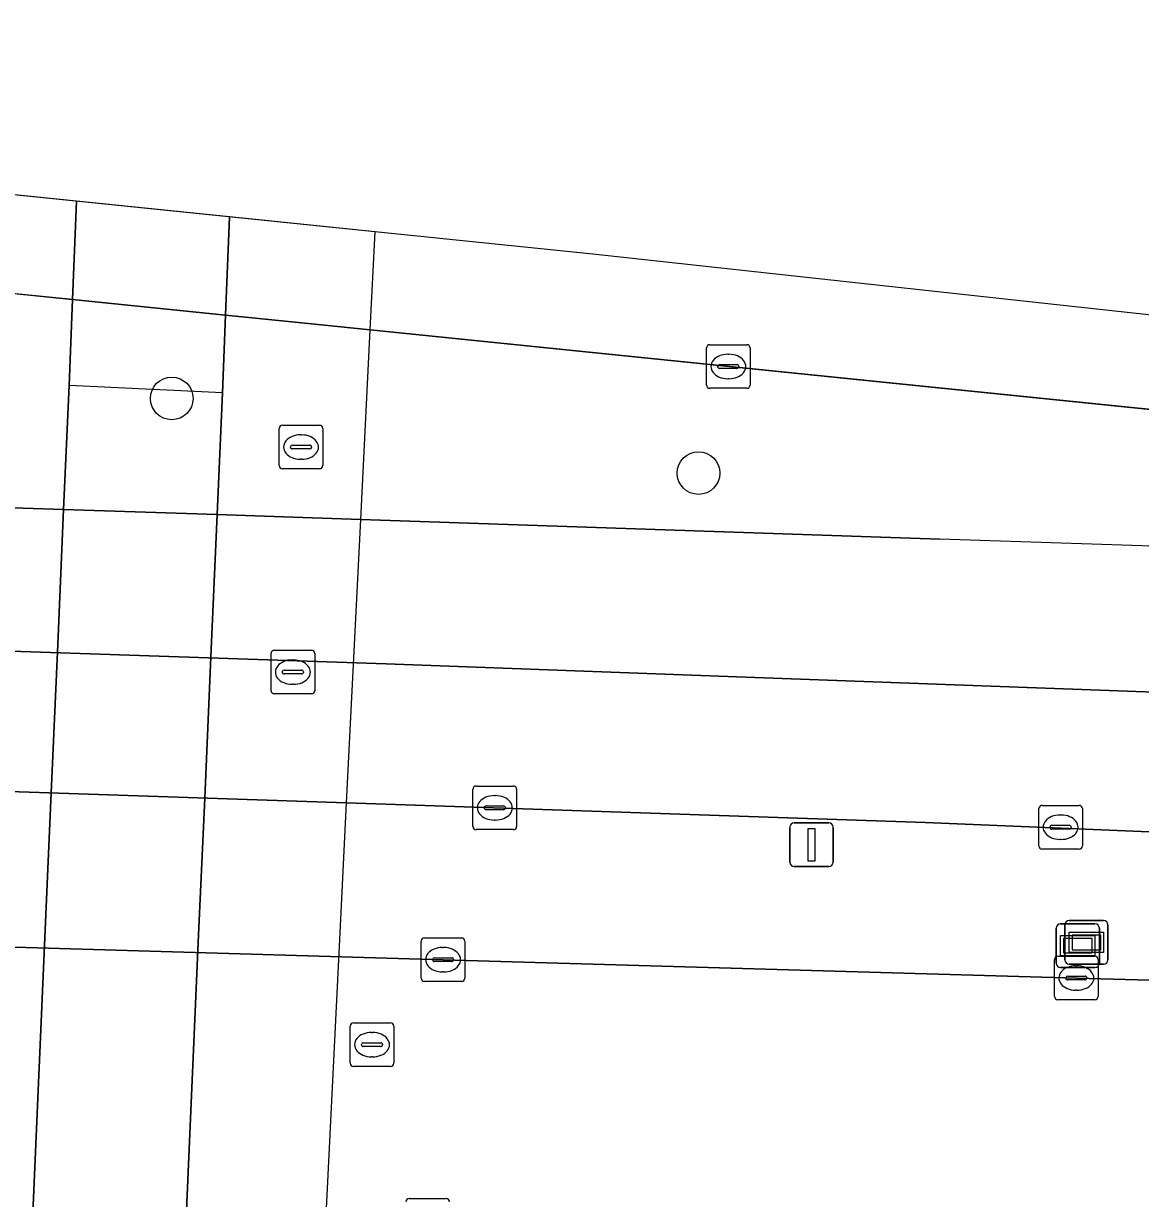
# Model space of a CAD drawing. Extents: x 161477 to 163040, y 383680 to 384871.
# Drawn here: x 162187.87 to 162213.47, y 384814.24 to 384841.19 of the extents above; entities that cross this region are included whole.
import ezdxf

# ---------------------------------------------------------------- set-up
doc = ezdxf.new("R2010")
doc.units = 0
for name, color, linetype in [('IMGEO_Berm_groen', 7, 'Continuous'), ('IMGEO_Boom', 7, 'Continuous'), ('IMGEO_Fietspad_gesloten', 7, 'Continuous'), ('IMGEO_Kolk', 7, 'Continuous'), ('IMGEO_Lichtmast', 7, 'Continuous'), ('IMGEO_Lijnafwatering', 7, 'Continuous'), ('IMGEO_Rijbaan_lokaal_open', 7, 'Continuous'), ('IMGEO_Rijbaan_regionaal_gesloten', 7, 'Continuous'), ('IMGEO_Rioolput', 7, 'Continuous'), ('IMGEO_Tunneldeel', 7, 'Continuous'), ('IMGEO_Verklikker', 7, 'Continuous'), ('IMGEO_Voetpad_open', 7, 'Continuous')]:
    doc.layers.add(name, color=color, linetype=linetype)

msp = doc.modelspace()

# ---------------------------------------------------------------- linework, layer by layer
at = {"layer": 'IMGEO_Berm_groen'}
for points in [[(162195.813, 384834.16), (162194.02, 384834.343), (162192.501, 384834.498), (162188.99, 384834.857), (162187.144, 384835.045), (162185.605, 384835.202), (162160.086, 384837.805)], [(162238.579, 384828.117), (162239.586, 384828.061), (162239.646, 384829.689), (162195.813, 384834.16)], [(162164.08, 384830.835), (162178.256, 384830.389), (162185.355, 384830.156), (162186.925, 384830.104), (162188.787, 384830.042), (162192.306, 384829.925), (162193.829, 384829.874), (162195.597, 384829.814), (162208.873, 384829.36)], [(162243.803, 384821.264), (162233.677, 384821.817), (162208.539, 384822.866), (162195.274, 384823.312), (162185.034, 384823.661), (162169.584, 384824.142), (162147.984, 384824.687), (162104.021, 384825.581)], [(162103.901, 384821.344), (162112.876, 384821.126), (162116.113, 384821.359), (162121.584, 384821.734), (162128.293, 384821.719), (162129.491, 384821.667), (162148.957, 384821.124), (162151.202, 384821.044), (162170.498, 384820.486), (162182.996, 384820.139), (162197.486, 384819.716), (162212.004, 384819.296), (162226.278, 384818.901), (162229.283, 384818.819), (162232.519, 384818.731)]]:
    msp.add_lwpolyline(points, dxfattribs=at)
msp.add_arc((162160.063, 383307.286), 1522.857, 87.044622, 88.163273, dxfattribs=at)
at = {"layer": 'IMGEO_Boom'}
for centre in [(162191.264, 384832.59), (162203.342, 384830.877)]:
    msp.add_circle(centre, 0.489, dxfattribs=at)
at = {"layer": 'IMGEO_Fietspad_gesloten'}
msp.add_lwpolyline([(162189.08, 384837.113), (162188.99, 384834.857), (162188.911, 384832.887), (162188.787, 384830.042), (162188.652, 384826.944), (162188.503, 384823.542), (162188.366, 384820.401), (162188.089, 384814.077), (162187.959, 384810.861), (162187.947, 384810.548), (162187.895, 384809.264), (162191.414, 384809.149), (162191.466, 384810.463), (162191.478, 384810.777), (162191.604, 384813.962), (162191.882, 384820.287), (162192.02, 384823.42), (162192.17, 384826.836), (162192.306, 384829.925), (162192.429, 384832.719), (162192.501, 384834.498), (162192.592, 384836.753)], close=True, dxfattribs=at)
at = {"layer": 'IMGEO_Kolk'}
for p, q in [((162203.525, 384832.895), (162203.525, 384833.747)), ((162203.6, 384833.821), (162204.452, 384833.821)), ((162204.526, 384833.747), (162204.526, 384832.895)), ((162204.013, 384833.601), (162204.038, 384833.601)), ((162203.784, 384833.315), (162203.784, 384833.327)), ((162204.222, 384833.278), (162203.824, 384833.278)), ((162203.827, 384833.364), (162204.225, 384833.364)), ((162204.268, 384833.327), (162204.268, 384833.315)), ((162204.036, 384833.041), (162204.011, 384833.041)), ((162204.452, 384832.821), (162203.6, 384832.821)), ((162198.246, 384823.699), (162199.098, 384823.699)), ((162198.171, 384822.773), (162198.171, 384823.625)), ((162198.659, 384823.479), (162198.684, 384823.479)), ((162199.172, 384823.625), (162199.172, 384822.773)), ((162198.43, 384823.193), (162198.43, 384823.205)), ((162198.868, 384823.156), (162198.47, 384823.156)), ((162198.473, 384823.242), (162198.871, 384823.242)), ((162198.914, 384823.205), (162198.914, 384823.193)), ((162211.142, 384822.329), (162211.142, 384823.181)), ((162211.217, 384823.255), (162212.069, 384823.255)), ((162212.143, 384823.181), (162212.143, 384822.329)), ((162198.682, 384822.919), (162198.657, 384822.919)), ((162211.63, 384823.035), (162211.655, 384823.035)), ((162199.098, 384822.699), (162198.246, 384822.699)), ((162211.401, 384822.749), (162211.401, 384822.761)), ((162211.839, 384822.712), (162211.441, 384822.712)), ((162211.444, 384822.798), (162211.842, 384822.798)), ((162211.885, 384822.761), (162211.885, 384822.749)), ((162211.653, 384822.475), (162211.628, 384822.475)), ((162212.069, 384822.255), (162211.217, 384822.255)), ((162197.06, 384820.216), (162197.912, 384820.216)), ((162196.985, 384819.29), (162196.985, 384820.142)), ((162197.473, 384819.996), (162197.498, 384819.996)), ((162197.986, 384820.142), (162197.986, 384819.29)), ((162197.244, 384819.71), (162197.244, 384819.722)), ((162197.682, 384819.673), (162197.284, 384819.673)), ((162197.287, 384819.759), (162197.685, 384819.759)), ((162197.728, 384819.722), (162197.728, 384819.71)), ((162211.503, 384818.87), (162211.503, 384819.722)), ((162211.578, 384819.796), (162212.43, 384819.796)), ((162212.504, 384819.722), (162212.504, 384818.87)), ((162197.496, 384819.436), (162197.471, 384819.436)), ((162211.991, 384819.576), (162212.016, 384819.576)), ((162197.912, 384819.216), (162197.06, 384819.216)), ((162211.762, 384819.29), (162211.762, 384819.302)), ((162212.2, 384819.253), (162211.802, 384819.253)), ((162211.805, 384819.339), (162212.203, 384819.339)), ((162212.246, 384819.302), (162212.246, 384819.29)), ((162212.014, 384819.016), (162211.989, 384819.016)), ((162212.43, 384818.796), (162211.578, 384818.796)), ((162196.705, 384814.239), (162197.557, 384814.239))]:
    msp.add_line(p, q, dxfattribs=at)
for points in [[(162203.525, 384832.895), (162203.525, 384833.747)], [(162203.6, 384833.821), (162204.452, 384833.821)], [(162204.526, 384833.747), (162204.526, 384832.895)], [(162204.452, 384832.821), (162203.6, 384832.821)], [(162198.246, 384823.699), (162199.098, 384823.699)], [(162198.171, 384822.773), (162198.171, 384823.625)], [(162199.172, 384823.625), (162199.172, 384822.773)], [(162211.142, 384822.329), (162211.142, 384823.181)], [(162211.217, 384823.255), (162212.069, 384823.255)], [(162212.143, 384823.181), (162212.143, 384822.329)], [(162199.098, 384822.699), (162198.246, 384822.699)], [(162212.069, 384822.255), (162211.217, 384822.255)], [(162197.06, 384820.216), (162197.912, 384820.216)], [(162196.985, 384819.29), (162196.985, 384820.142)], [(162197.986, 384820.142), (162197.986, 384819.29)], [(162211.503, 384818.87), (162211.503, 384819.722)], [(162211.578, 384819.796), (162212.43, 384819.796)], [(162212.504, 384819.722), (162212.504, 384818.87)], [(162197.912, 384819.216), (162197.06, 384819.216)], [(162212.43, 384818.796), (162211.578, 384818.796)], [(162196.705, 384814.239), (162197.557, 384814.239)]]:
    msp.add_lwpolyline(points, dxfattribs=at)
for centre, radius, start, end in [((162203.602, 384833.745), 0.0765, 91.552, 178.448), ((162203.602, 384833.745), 0.0765, 91.552, 178.448), ((162204.45, 384833.745), 0.0765, 1.552, 88.448), ((162204.45, 384833.745), 0.0765, 1.552, 88.448), ((162203.824, 384833.324), 0.0403, 85.8775, 175.7526), ((162203.821, 384833.314), 0.0366, 178.938, 274.7102), ((162204.225, 384833.321), 0.043, 264.8664, 352.4533), ((162204.229, 384833.326), 0.0386, 1.7309, 96.639), ((162203.602, 384832.897), 0.0765, 181.552, 268.448), ((162203.602, 384832.897), 0.0765, 181.552, 268.448), ((162204.45, 384832.897), 0.0765, 271.552, 358.448), ((162204.45, 384832.897), 0.0765, 271.552, 358.448), ((162198.248, 384823.623), 0.0765, 91.552, 178.448), ((162198.248, 384823.623), 0.0765, 91.552, 178.448), ((162199.096, 384823.623), 0.0765, 1.552, 88.448), ((162199.096, 384823.623), 0.0765, 1.552, 88.448), ((162198.47, 384823.202), 0.0403, 85.8775, 175.7526), ((162198.467, 384823.192), 0.0366, 178.938, 274.7102), ((162198.871, 384823.199), 0.043, 264.8664, 352.4533), ((162198.875, 384823.204), 0.0386, 1.7309, 96.639), ((162211.219, 384823.179), 0.0765, 91.552, 178.448), ((162211.219, 384823.179), 0.0765, 91.552, 178.448), ((162212.067, 384823.179), 0.0765, 1.552, 88.448), ((162212.067, 384823.179), 0.0765, 1.552, 88.448), ((162198.248, 384822.775), 0.0765, 181.552, 268.448), ((162198.248, 384822.775), 0.0765, 181.552, 268.448), ((162199.096, 384822.775), 0.0765, 271.552, 358.448), ((162199.096, 384822.775), 0.0765, 271.552, 358.448), ((162211.441, 384822.758), 0.0403, 85.8775, 175.7526), ((162211.438, 384822.748), 0.0366, 178.938, 274.7102), ((162211.842, 384822.755), 0.043, 264.8664, 352.4533), ((162211.846, 384822.76), 0.0386, 1.7309, 96.639), ((162211.219, 384822.331), 0.0765, 181.552, 268.448), ((162211.219, 384822.331), 0.0765, 181.552, 268.448), ((162212.067, 384822.331), 0.0765, 271.552, 358.448), ((162212.067, 384822.331), 0.0765, 271.552, 358.448), ((162197.062, 384820.14), 0.0765, 91.552, 178.448), ((162197.062, 384820.14), 0.0765, 91.552, 178.448), ((162197.91, 384820.14), 0.0765, 1.552, 88.448), ((162197.91, 384820.14), 0.0765, 1.552, 88.448), ((162197.284, 384819.719), 0.0403, 85.8775, 175.7526), ((162197.281, 384819.709), 0.0366, 178.938, 274.7102), ((162197.685, 384819.716), 0.043, 264.8664, 352.4533), ((162197.689, 384819.721), 0.0386, 1.7309, 96.639), ((162211.58, 384819.72), 0.0765, 91.552, 178.448), ((162211.58, 384819.72), 0.0765, 91.552, 178.448), ((162212.428, 384819.72), 0.0765, 1.552, 88.448), ((162212.428, 384819.72), 0.0765, 1.552, 88.448), ((162197.062, 384819.292), 0.0765, 181.552, 268.448), ((162197.062, 384819.292), 0.0765, 181.552, 268.448), ((162197.91, 384819.292), 0.0765, 271.552, 358.448), ((162197.91, 384819.292), 0.0765, 271.552, 358.448), ((162211.802, 384819.299), 0.0403, 85.8775, 175.7526), ((162211.799, 384819.289), 0.0366, 178.938, 274.7102), ((162212.203, 384819.296), 0.043, 264.8664, 352.4533), ((162212.207, 384819.301), 0.0386, 1.7309, 96.639), ((162211.58, 384818.872), 0.0765, 181.552, 268.448), ((162211.58, 384818.872), 0.0765, 181.552, 268.448), ((162212.428, 384818.872), 0.0765, 271.552, 358.448), ((162212.428, 384818.872), 0.0765, 271.552, 358.448), ((162196.707, 384814.163), 0.0765, 91.552, 178.448), ((162196.707, 384814.163), 0.0765, 91.552, 178.448), ((162197.555, 384814.163), 0.0765, 1.552, 88.448), ((162197.555, 384814.163), 0.0765, 1.552, 88.448)]:
    msp.add_arc(centre, radius, start, end, dxfattribs=at)
for centre, major_axis, ratio, start_param, end_param in [((162204.012, 384833.321), (-0.387, 0.002), 0.722429, 4.712389, 7.853982), ((162204.037, 384833.321), (-0.39, 0.002), 0.717154, 1.570796, 4.712389), ((162198.658, 384823.199), (-0.387, 0.002), 0.722429, 4.712389, 7.853982), ((162198.683, 384823.199), (-0.39, 0.002), 0.717154, 1.570796, 4.712389), ((162211.629, 384822.755), (-0.387, 0.002), 0.722429, 4.712389, 7.853982), ((162211.654, 384822.755), (-0.39, 0.002), 0.717154, 1.570796, 4.712389), ((162197.472, 384819.716), (-0.387, 0.002), 0.722429, 4.712389, 7.853982), ((162197.497, 384819.716), (-0.39, 0.002), 0.717154, 1.570796, 4.712389), ((162211.99, 384819.296), (-0.387, 0.002), 0.722429, 4.712389, 7.853982), ((162212.015, 384819.296), (-0.39, 0.002), 0.717154, 1.570796, 4.712389)]:
    msp.add_ellipse(centre, major_axis=major_axis, ratio=ratio, start_param=start_param, end_param=end_param, dxfattribs=at)
at = {"layer": 'IMGEO_Lichtmast'}
for p, q in [((162205.437, 384821.952), (162205.437, 384822.752)), ((162205.437, 384822.752), (162205.437, 384821.952)), ((162205.537, 384822.852), (162206.327, 384822.852)), ((162206.327, 384822.852), (162205.537, 384822.852)), ((162206.427, 384822.752), (162206.427, 384821.952)), ((162206.427, 384821.952), (162206.427, 384822.752)), ((162206.327, 384821.852), (162205.537, 384821.852)), ((162205.537, 384821.852), (162206.327, 384821.852))]:
    msp.add_line(p, q, dxfattribs=at)
msp.add_lwpolyline([(162205.857, 384822.727), (162206.007, 384822.727), (162206.007, 384821.977), (162205.857, 384821.977), (162205.857, 384822.727)], dxfattribs=at)
for centre, start, end in [((162205.537, 384822.752), 90, 180), ((162205.537, 384822.752), 90, 180), ((162206.327, 384822.752), 0, 90), ((162206.327, 384822.752), 360, 90), ((162205.537, 384821.952), 180, 270), ((162205.537, 384821.952), 180, 270), ((162206.327, 384821.952), 270, 0), ((162206.327, 384821.952), 270, 0)]:
    msp.add_arc(centre, 0.1, start, end, dxfattribs=at)
at = {"layer": 'IMGEO_Lijnafwatering'}
msp.add_lwpolyline([(162192.429, 384832.719), (162188.911, 384832.887)], dxfattribs=at)
at = {"layer": 'IMGEO_Rijbaan_lokaal_open'}
msp.add_lwpolyline([(162232.519, 384818.731), (162229.283, 384818.819), (162226.278, 384818.901), (162212.004, 384819.296), (162197.486, 384819.716), (162182.996, 384820.139)], dxfattribs=at)
at = {"layer": 'IMGEO_Rijbaan_regionaal_gesloten'}
for points in [[(162399.667, 384798.916), (162372.87, 384808.275), (162293.884, 384825.735), (162200.922, 384835.899), (162108.003, 384845.421), (161989.003, 384857.616), (161914.995, 384864.529), (161827.989, 384868.136), (161827.467, 384866.551), (161838.245, 384866.117), (161884.86, 384864.196), (161903.184, 384863.21), (161912.433, 384862.623), (161929.035, 384861.367)], [(161946.179, 384859.699), (162000, 384854.182), (162096.453, 384844.388), (162096.568, 384844.375), (162104.672, 384843.458), (162113.29, 384842.579), (162116.254, 384842.276), (162117.467, 384842.152), (162120.206, 384841.873), (162128.164, 384841.061), (162160.086, 384837.805), (162185.605, 384835.202), (162187.144, 384835.045), (162188.99, 384834.857), (162192.501, 384834.498), (162194.02, 384834.343), (162195.813, 384834.16), (162239.646, 384829.689), (162268.463, 384826.749)], [(162208.873, 384829.36), (162195.597, 384829.814), (162193.829, 384829.874), (162192.306, 384829.925), (162188.787, 384830.042), (162186.925, 384830.104)], [(162387.554, 384793.694), (162394.675, 384791.345), (162396.506, 384794.123), (162393.008, 384795.35), (162381.099, 384799.126), (162369.528, 384802.665), (162356.896, 384806.095), (162344.68, 384809.194), (162332.85, 384811.806), (162321.122, 384814.26), (162309.268, 384816.486), (162297.465, 384818.543), (162285.572, 384820.332), (162277.619, 384821.363), (162265.687, 384822.704), (162253.754, 384823.789), (162245.739, 384824.383), (162233.393, 384825.048), (162216.71, 384825.748), (162204.219, 384826.204), (162196.18, 384826.503), (162187.355, 384826.802)], [(162187.355, 384826.802), (162196.18, 384826.503), (162204.219, 384826.204), (162216.71, 384825.748), (162233.393, 384825.048), (162245.739, 384824.383), (162253.754, 384823.789), (162265.687, 384822.704), (162277.619, 384821.363), (162285.572, 384820.332), (162297.465, 384818.543), (162309.268, 384816.486), (162321.122, 384814.26), (162332.85, 384811.806), (162344.68, 384809.194), (162356.896, 384806.095), (162369.528, 384802.665), (162381.099, 384799.126), (162393.008, 384795.35), (162396.506, 384794.123), (162398.409, 384797.009)], [(162072.006, 384825.854), (162084.038, 384825.853), (162095.987, 384825.744), (162101.162, 384825.639), (162104.021, 384825.581), (162147.984, 384824.687), (162169.584, 384824.142), (162185.034, 384823.661), (162195.274, 384823.312), (162208.539, 384822.866), (162233.677, 384821.817), (162243.803, 384821.264)]]:
    msp.add_lwpolyline(points, dxfattribs=at)
msp.add_arc((162160.063, 383307.286), 1522.857, 87.044622, 88.163273, dxfattribs=at)
at = {"layer": 'IMGEO_Rioolput'}
for p, q in [((162193.728, 384831.047), (162193.728, 384831.899)), ((162193.803, 384831.973), (162194.655, 384831.973)), ((162194.729, 384831.899), (162194.729, 384831.047)), ((162194.03, 384831.516), (162194.428, 384831.516)), ((162194.216, 384831.753), (162194.241, 384831.753)), ((162193.987, 384831.467), (162193.987, 384831.479)), ((162194.425, 384831.43), (162194.027, 384831.43)), ((162194.471, 384831.479), (162194.471, 384831.467)), ((162194.655, 384830.973), (162193.803, 384830.973)), ((162194.239, 384831.193), (162194.214, 384831.193)), ((162193.541, 384825.886), (162193.541, 384826.738)), ((162193.616, 384826.812), (162194.468, 384826.812)), ((162194.542, 384826.738), (162194.542, 384825.886)), ((162194.029, 384826.592), (162194.054, 384826.592)), ((162193.8, 384826.306), (162193.8, 384826.318)), ((162194.238, 384826.269), (162193.84, 384826.269)), ((162193.843, 384826.355), (162194.241, 384826.355)), ((162194.284, 384826.318), (162194.284, 384826.306)), ((162194.052, 384826.032), (162194.027, 384826.032)), ((162194.468, 384825.812), (162193.616, 384825.812)), ((162195.356, 384817.341), (162195.356, 384818.193)), ((162195.431, 384818.267), (162196.283, 384818.267)), ((162195.844, 384818.047), (162195.869, 384818.047)), ((162196.357, 384818.193), (162196.357, 384817.341)), ((162195.615, 384817.761), (162195.615, 384817.773)), ((162195.658, 384817.81), (162196.056, 384817.81)), ((162196.099, 384817.773), (162196.099, 384817.761)), ((162196.053, 384817.724), (162195.655, 384817.724)), ((162195.867, 384817.487), (162195.842, 384817.487)), ((162196.283, 384817.267), (162195.431, 384817.267))]:
    msp.add_line(p, q, dxfattribs=at)
for points in [[(162193.728, 384831.047), (162193.728, 384831.899)], [(162193.803, 384831.973), (162194.655, 384831.973)], [(162194.729, 384831.899), (162194.729, 384831.047)], [(162194.655, 384830.973), (162193.803, 384830.973)], [(162193.541, 384825.886), (162193.541, 384826.738)], [(162193.616, 384826.812), (162194.468, 384826.812)], [(162194.542, 384826.738), (162194.542, 384825.886)], [(162194.468, 384825.812), (162193.616, 384825.812)], [(162195.356, 384817.341), (162195.356, 384818.193)], [(162195.431, 384818.267), (162196.283, 384818.267)], [(162196.357, 384818.193), (162196.357, 384817.341)], [(162196.283, 384817.267), (162195.431, 384817.267)]]:
    msp.add_lwpolyline(points, dxfattribs=at)
for centre, radius, start, end in [((162193.805, 384831.897), 0.0765, 91.552, 178.448), ((162193.805, 384831.897), 0.0765, 91.552, 178.448), ((162194.653, 384831.897), 0.0765, 1.552, 88.448), ((162194.653, 384831.897), 0.0765, 1.552, 88.448), ((162194.027, 384831.476), 0.0403, 85.8775, 175.7526), ((162194.432, 384831.478), 0.0386, 1.7309, 96.639), ((162194.024, 384831.466), 0.0366, 178.938, 274.7102), ((162194.428, 384831.473), 0.043, 264.8664, 352.4533), ((162193.805, 384831.049), 0.0765, 181.552, 268.448), ((162193.805, 384831.049), 0.0765, 181.552, 268.448), ((162194.653, 384831.049), 0.0765, 271.552, 358.448), ((162194.653, 384831.049), 0.0765, 271.552, 358.448), ((162193.618, 384826.736), 0.0765, 91.552, 178.448), ((162193.618, 384826.736), 0.0765, 91.552, 178.448), ((162194.466, 384826.736), 0.0765, 1.552, 88.448), ((162194.466, 384826.736), 0.0765, 1.552, 88.448), ((162193.84, 384826.315), 0.0403, 85.8775, 175.7526), ((162193.837, 384826.305), 0.0366, 178.938, 274.7102), ((162194.241, 384826.312), 0.043, 264.8664, 352.4533), ((162194.245, 384826.317), 0.0386, 1.7309, 96.639), ((162193.618, 384825.888), 0.0765, 181.552, 268.448), ((162193.618, 384825.888), 0.0765, 181.552, 268.448), ((162194.466, 384825.888), 0.0765, 271.552, 358.448), ((162194.466, 384825.888), 0.0765, 271.552, 358.448), ((162195.433, 384818.191), 0.0765, 91.552, 178.448), ((162195.433, 384818.191), 0.0765, 91.552, 178.448), ((162196.281, 384818.191), 0.0765, 1.552, 88.448), ((162196.281, 384818.191), 0.0765, 1.552, 88.448), ((162195.655, 384817.77), 0.0403, 85.8775, 175.7526), ((162195.652, 384817.76), 0.0366, 178.938, 274.7102), ((162196.056, 384817.767), 0.043, 264.8664, 352.4533), ((162196.06, 384817.772), 0.0386, 1.7309, 96.639), ((162195.433, 384817.343), 0.0765, 181.552, 268.448), ((162195.433, 384817.343), 0.0765, 181.552, 268.448), ((162196.281, 384817.343), 0.0765, 271.552, 358.448), ((162196.281, 384817.343), 0.0765, 271.552, 358.448)]:
    msp.add_arc(centre, radius, start, end, dxfattribs=at)
for centre, major_axis, ratio, start_param, end_param in [((162194.215, 384831.473), (-0.387, 0.002), 0.722429, 4.712389, 7.853982), ((162194.24, 384831.473), (-0.39, 0.002), 0.717154, 1.570796, 4.712389), ((162194.028, 384826.312), (-0.387, 0.002), 0.722429, 4.712389, 7.853982), ((162194.053, 384826.312), (-0.39, 0.002), 0.717154, 1.570796, 4.712389), ((162195.843, 384817.767), (-0.387, 0.002), 0.722429, 4.712389, 7.853982), ((162195.868, 384817.767), (-0.39, 0.002), 0.717154, 1.570796, 4.712389)]:
    msp.add_ellipse(centre, major_axis=major_axis, ratio=ratio, start_param=start_param, end_param=end_param, dxfattribs=at)
at = {"layer": 'IMGEO_Tunneldeel'}
msp.add_lwpolyline([(162186.085, 384809.323), (162187.895, 384809.264), (162191.414, 384809.149), (162193.614, 384806.49), (162193.761, 384809.072), (162193.83, 384810.406), (162194.016, 384810.716), (162194.672, 384811.315), (162194.803, 384813.857), (162195.118, 384820.182), (162195.274, 384823.312), (162195.597, 384829.814), (162195.813, 384834.16), (162195.926, 384836.411), (162185.716, 384837.457)], dxfattribs=at)
at = {"layer": 'IMGEO_Verklikker'}
for p, q in [((162211.541, 384819.638), (162211.541, 384820.438)), ((162211.541, 384820.438), (162211.541, 384819.638)), ((162211.641, 384820.538), (162212.431, 384820.538)), ((162212.431, 384820.538), (162211.641, 384820.538)), ((162211.739, 384819.713), (162211.739, 384820.513)), ((162211.739, 384820.513), (162211.739, 384819.713)), ((162211.839, 384820.613), (162212.629, 384820.613)), ((162212.629, 384820.613), (162211.839, 384820.613)), ((162212.531, 384820.438), (162212.531, 384819.638)), ((162212.531, 384819.638), (162212.531, 384820.438)), ((162212.729, 384820.513), (162212.729, 384819.713)), ((162212.729, 384819.713), (162212.729, 384820.513)), ((162212.431, 384819.538), (162211.641, 384819.538)), ((162211.641, 384819.538), (162212.431, 384819.538)), ((162212.629, 384819.613), (162211.839, 384819.613)), ((162211.839, 384819.613), (162212.629, 384819.613))]:
    msp.add_line(p, q, dxfattribs=at)
for points in [[(162211.642, 384820.27), (162212.43, 384820.27), (162212.43, 384819.806), (162211.642, 384819.806), (162211.642, 384820.27)], [(162211.707, 384820.205), (162211.707, 384819.871), (162212.365, 384819.871), (162212.365, 384820.205), (162211.707, 384820.205)], [(162211.84, 384820.345), (162212.628, 384820.345), (162212.628, 384819.881), (162211.84, 384819.881), (162211.84, 384820.345)], [(162211.905, 384820.28), (162211.905, 384819.946), (162212.563, 384819.946), (162212.563, 384820.28), (162211.905, 384820.28)]]:
    msp.add_lwpolyline(points, dxfattribs=at)
for centre, start, end in [((162211.641, 384820.438), 90, 180), ((162211.641, 384820.438), 90, 180), ((162211.839, 384820.513), 90, 180), ((162211.839, 384820.513), 90, 180), ((162212.431, 384820.438), 0, 90), ((162212.431, 384820.438), 360, 90), ((162212.629, 384820.513), 0, 90), ((162212.629, 384820.513), 360, 90), ((162211.641, 384819.638), 180, 270), ((162211.641, 384819.638), 180, 270), ((162211.839, 384819.713), 180, 270), ((162211.839, 384819.713), 180, 270), ((162212.431, 384819.638), 270, 0), ((162212.431, 384819.638), 270, 0), ((162212.629, 384819.713), 270, 0), ((162212.629, 384819.713), 270, 0)]:
    msp.add_arc(centre, 0.1, start, end, dxfattribs=at)
at = {"layer": 'IMGEO_Voetpad_open'}
for points in [[(162185.716, 384837.457), (162185.605, 384835.202), (162185.355, 384830.156), (162185.034, 384823.661), (162184.878, 384820.497), (162184.567, 384814.193), (162184.431, 384811.454), (162184.899, 384810.935), (162184.881, 384810.621), (162184.809, 384809.365), (162184.645, 384806.878), (162186.085, 384809.323), (162187.895, 384809.264), (162187.947, 384810.548), (162187.959, 384810.861), (162188.089, 384814.077), (162188.366, 384820.401), (162188.503, 384823.542), (162188.652, 384826.944), (162188.787, 384830.042), (162188.911, 384832.887), (162188.99, 384834.857), (162189.08, 384837.113)], [(162192.592, 384836.753), (162192.501, 384834.498), (162192.429, 384832.719), (162192.306, 384829.925), (162192.17, 384826.836), (162192.02, 384823.42), (162191.882, 384820.287), (162191.604, 384813.962), (162191.478, 384810.777), (162191.466, 384810.463), (162191.414, 384809.149), (162193.614, 384806.49), (162193.761, 384809.072), (162193.83, 384810.406), (162194.016, 384810.716), (162194.672, 384811.315), (162194.803, 384813.857), (162195.118, 384820.182), (162195.274, 384823.312), (162195.597, 384829.814), (162195.813, 384834.16), (162195.926, 384836.411)]]:
    msp.add_lwpolyline(points, close=True, dxfattribs=at)

doc.saveas('drawing.dxf')
